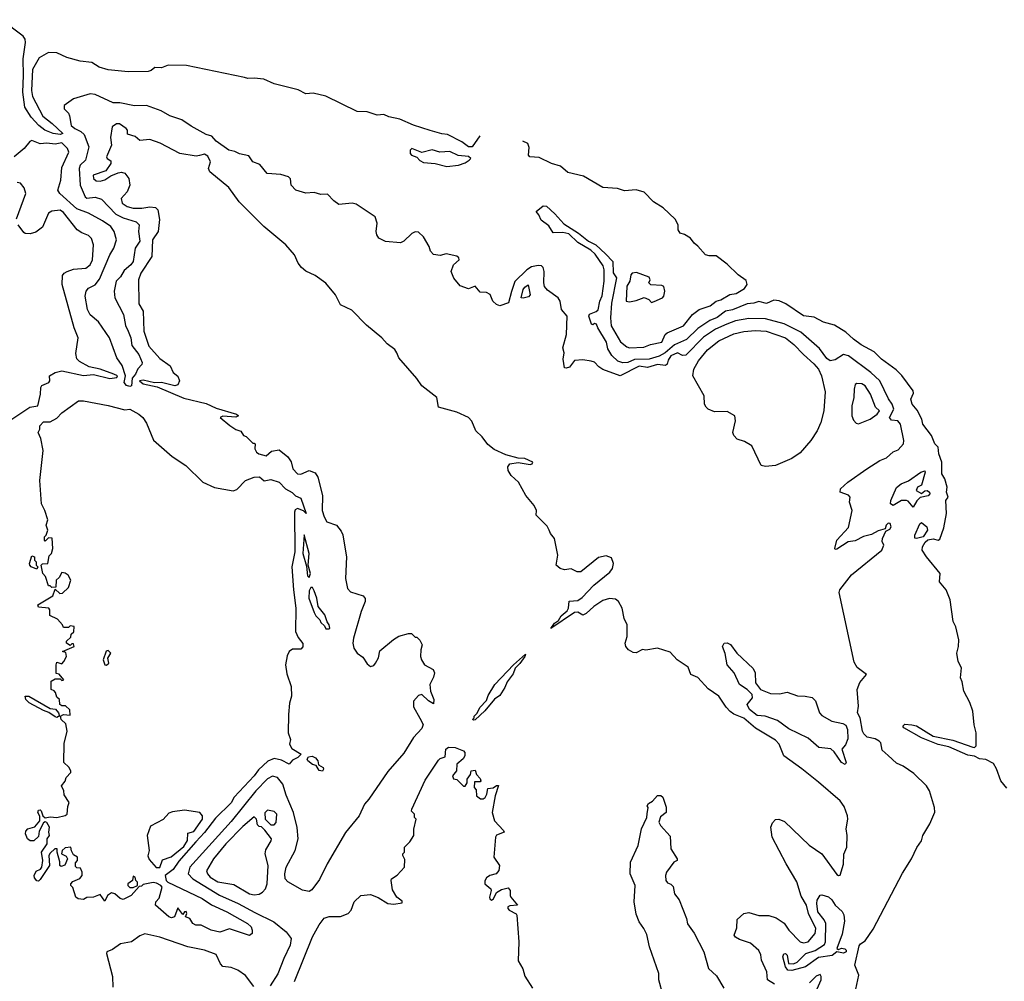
# Model space of a CAD drawing. Extents: x 2293878 to 2522763, y 823964 to 1006972.
# Tile 325 of 407: x 2409011 to 2414944, y 975047 to 980842. Entities that reach past the tile are written whole.
import ezdxf

# ---------------------------------------------------------------- set-up
doc = ezdxf.new("R2010")
doc.units = 0

msp = doc.modelspace()

# ---------------------------------------------------------------- linework, layer by layer
at = {"layer": '0CON20XD'}
for points in [[(2411783.6, 980142.2), (2411738.1, 980075), (2411716.2, 980075), (2411676.3, 980106.3), (2411589.9, 980149.9), (2411555, 980152.8), (2411485, 980173.6), (2411385, 980205.5), (2411301.5, 980241.5), (2411235, 980255.4), (2411205, 980269.4), (2411165, 980266.9), (2411105, 980286.2), (2411045, 980289.1), (2410855, 980380.4), (2410779.8, 980399.8), (2410735, 980395.8), (2410688.2, 980418.2), (2410545, 980455.6), (2410482.4, 980482.4), (2410425, 980489.6), (2410385, 980487.5), (2410365, 980493.6), (2410015.4, 980565.4), (2409905, 980567.1), (2409865, 980552.5), (2409825.9, 980554.1), (2409804.1, 980535.9), (2409785, 980529.2), (2409665, 980528), (2409545, 980540), (2409490, 980555), (2409445, 980582.7), (2409375, 980591.5), (2409295, 980614.7), (2409235, 980641.3), (2409185, 980644.8), (2409128.3, 980611.8), (2409087.6, 980542.4), (2409081.5, 980415), (2409088.8, 980378.8), (2409149.6, 980259.6), (2409206.8, 980216.8), (2409271.2, 980155), (2409255, 980150), (2409212.5, 980155), (2409163.3, 980175), (2409125.7, 980205), (2409080.4, 980255), (2409042.8, 980315), (2409030, 980405), (2409034.8, 980505), (2409031.1, 980605), (2409046.5, 980705), (2409043.4, 980725), (2409032.5, 980742.5), (2408901.6, 980841.6)], [(2414262, 977785), (2414256.2, 977805), (2414245, 977807.1), (2414232.5, 977795), (2414227, 977773), (2414185, 977761.5), (2414145, 977739.5), (2414095, 977728), (2414045, 977700.6), (2414004.2, 977695.8), (2413935, 977651.9), (2413925, 977650), (2413922.9, 977655), (2413935.3, 977705), (2414005, 977780.8), (2414028.2, 977885), (2414010.8, 977935), (2414016.2, 977965), (2414005.6, 977975.6), (2413954.5, 977994.5), (2413957.5, 978015), (2414001.2, 978055), (2414115.9, 978135), (2414195, 978185.9), (2414235, 978202.3), (2414275, 978238.3), (2414305, 978248.8), (2414337, 978285), (2414338.8, 978305), (2414318.8, 978405), (2414303.1, 978425), (2414265, 978429.2), (2414252.2, 978445), (2414279.7, 978495), (2414269.5, 978525), (2414246.9, 978556.9), (2414195, 978665.9), (2414140, 978715), (2414005, 978815.6), (2413975, 978824.1), (2413925, 978792.4), (2413895, 978785.2), (2413875, 978800.2), (2413830.6, 978860.6), (2413718.8, 978958.8), (2413618, 979008), (2413505, 979038.4), (2413405, 979040.4), (2413325, 979026.1), (2413272.3, 979007.7), (2413205, 978977.1), (2413131.7, 978928.3), (2413025, 978819.4), (2413005, 978818.2), (2412975, 978833.4), (2412935, 978816.5), (2412919.5, 978790.5), (2412913.6, 978766.4), (2412902.4, 978757.6), (2412855, 978763.3), (2412794.9, 978744.9), (2412745, 978754.5), (2412630, 978695), (2412524.5, 978734.5), (2412500.2, 978750.2), (2412475, 978777.8), (2412455, 978784.4), (2412405, 978791.5), (2412355, 978788.8), (2412325, 978748), (2412305, 978740.8), (2412295, 978744), (2412286.5, 978795), (2412291.6, 978835), (2412284, 978865), (2412305.3, 978945), (2412309.2, 979055), (2412276.9, 979095), (2412268.2, 979145), (2412256.9, 979165), (2412192.1, 979212.1), (2412174.4, 979234.4), (2412169.4, 979255), (2412171.2, 979325), (2412165, 979347.5), (2412155, 979357.5), (2412135, 979360.7), (2412095, 979351.7), (2412066.2, 979335), (2411995.2, 979264.8), (2411974.5, 979204.5), (2411956.7, 979135), (2411905, 979117.5), (2411885, 979124.4), (2411862, 979145), (2411846.7, 979185), (2411825, 979197.5), (2411785, 979198.8), (2411755, 979236.7), (2411715, 979218.8), (2411665, 979238.8), (2411627.5, 979285), (2411611.4, 979325), (2411625.7, 979364.3), (2411660, 979395), (2411657.3, 979407.3), (2411645, 979416), (2411580.7, 979430.7), (2411545, 979420), (2411505, 979426.7), (2411485.8, 979445.8), (2411478.6, 979475), (2411445, 979533.8), (2411415, 979561.2), (2411395, 979563.3), (2411375, 979553.8), (2411325, 979506.7), (2411305, 979496.7), (2411215, 979504.5), (2411175, 979524.4), (2411162.9, 979545), (2411158.8, 979565), (2411166.2, 979615), (2411153, 979653), (2411039.3, 979729.3), (2411015, 979735.8), (2410935, 979728.8), (2410905, 979750), (2410865, 979791.2), (2410825, 979788), (2410785, 979801.2), (2410735, 979796), (2410675, 979814.2), (2410647.5, 979845), (2410642, 979882), (2410630, 979895), (2410585, 979909.2), (2410502, 979915), (2410458.8, 979968.8), (2410416, 979985), (2410391.3, 980021.3), (2410335, 980032.6), (2410307.1, 980047.1), (2410270.8, 980055), (2410195, 980109.2), (2410168.8, 980138.8), (2410135, 980150.7), (2410045, 980200.3), (2409989, 980239), (2409915, 980262.3), (2409862.9, 980292.9), (2409775, 980324.3), (2409702.2, 980322.3), (2409615, 980340.6), (2409575, 980341.4), (2409465, 980391.1), (2409435, 980395.7), (2409334.3, 980365), (2409280, 980325), (2409279.2, 980305), (2409305, 980277.5), (2409311.4, 980261.4), (2409320.4, 980205), (2409343.8, 980185), (2409378.7, 980168.6), (2409399.1, 980149.1), (2409428.4, 980075), (2409407.9, 979995), (2409375, 979964.8), (2409368.8, 979945), (2409374.7, 979845), (2409404.7, 979775), (2409415, 979766.7), (2409465, 979771.2), (2409505, 979760.9), (2409589.4, 979669.4), (2409635, 979647.2), (2409713.3, 979623.3), (2409731.5, 979605), (2409727.5, 979565), (2409735, 979506.2), (2409707.8, 979465), (2409693.9, 979385), (2409680, 979365), (2409639.7, 979330.3), (2409617.8, 979292.2), (2409592.7, 979265), (2409580.5, 979205), (2409584.4, 979165), (2409636.7, 979065), (2409649.6, 978999.6), (2409663.9, 978965), (2409680, 978925), (2409687.8, 978877.8), (2409728.3, 978825), (2409749.6, 978775), (2409746.5, 978763.5), (2409722.5, 978737.5), (2409709.3, 978705), (2409688.2, 978681.8), (2409684.1, 978635.9), (2409675, 978631.7), (2409655, 978637.2), (2409640.2, 978655), (2409649.6, 978695), (2409628.7, 978758.7), (2409595.9, 978805), (2409551.5, 978925), (2409485, 979020), (2409435, 979062.5), (2409420, 979095), (2409406.2, 979175), (2409410.8, 979205), (2409425, 979224.2), (2409466.3, 979243.7), (2409491, 979279), (2409553.7, 979425), (2409578.8, 979465), (2409594.1, 979515), (2409580.8, 979565), (2409559.3, 979595), (2409509.9, 979629.9), (2409425, 979676.7), (2409355, 979701.3), (2409252, 979795), (2409240.6, 979815), (2409258.2, 979875), (2409265, 979950.8), (2409306.9, 980043.1), (2409299, 980065), (2409265, 980100.3), (2409225, 980092.3), (2409175, 980098.2), (2409135, 980093.9), (2409085, 980112.9), (2409072.5, 980107.5), (2409038.8, 980065), (2408977.8, 980015)], [(2413558.8, 975028.8), (2413517.1, 975055), (2413512.5, 975105), (2413481.1, 975175), (2413476.7, 975206.7), (2413465, 975233.3), (2413415, 975276.7), (2413348.3, 975298.3), (2413325, 975312.5), (2413317.5, 975325), (2413331.7, 975368.3), (2413335, 975420), (2413373.9, 975456.1), (2413405, 975462), (2413465, 975444.2), (2413525, 975443.1), (2413570.3, 975430.3), (2413617.9, 975397.9), (2413646.2, 975355), (2413715, 975285.6), (2413735, 975279.5), (2413762.5, 975285), (2413803.8, 975335), (2413809.1, 975365), (2413764.8, 975455), (2413751.7, 975505), (2413720.4, 975560.4), (2413695, 975645.5), (2413629.4, 975755), (2413546.2, 975915), (2413537.7, 975975), (2413547.4, 976002.6), (2413565, 976021.9), (2413585, 976024.4), (2413619.8, 976009.8), (2413767.8, 975867.8), (2413845.2, 975815.2), (2413935, 975691.4), (2413945, 975684), (2413955, 975687.5), (2413975, 975753.8), (2413977.5, 975812.5), (2413995.9, 975855), (2413997.8, 975925), (2413992.3, 975965), (2414002.1, 976025), (2413999.9, 976045), (2413979.9, 976099.9), (2413955, 976134), (2413825, 976247.5), (2413725, 976328.2), (2413615.8, 976405), (2413588.4, 976475), (2413565, 976500), (2413445, 976572.5), (2413375, 976633.1), (2413315, 976657.5), (2413293, 976673), (2413268, 976698), (2413224.7, 976764.7), (2413159.6, 976809.6), (2413097.2, 976877.2), (2413055, 976896), (2413039.2, 976939.2), (2412973.3, 976985), (2412930.7, 977030.7), (2412855, 977053.8), (2412785, 977043.3), (2412763.9, 977046.1), (2412725, 977026.7), (2412708.3, 977028.3), (2412680, 977045), (2412664.1, 977064.1), (2412660, 977085), (2412672.5, 977125), (2412672.5, 977195), (2412653.9, 977233.9), (2412641.1, 977295), (2412620, 977335), (2412601.1, 977348.9), (2412565, 977353.6), (2412525, 977341.3), (2412471.4, 977305), (2412425, 977263.3), (2412405, 977253.8), (2412375, 977270.6), (2412355, 977268.5), (2412212.3, 977172.3), (2412234.7, 977205), (2412258.3, 977221.7), (2412275, 977248.4), (2412310.2, 977279.8), (2412317.3, 977295), (2412321.5, 977338.5), (2412375, 977341.5), (2412400.3, 977359.7), (2412471.7, 977435), (2412567.9, 977512.1), (2412582.7, 977535), (2412590.1, 977565), (2412578.2, 977598.2), (2412545, 977611.5), (2412499.3, 977600.7), (2412392, 977515), (2412370.8, 977515), (2412335, 977532.5), (2412295, 977526), (2412267.5, 977535), (2412243.6, 977555), (2412253.3, 977615), (2412234.6, 977714.6), (2412208.9, 977745), (2412201.5, 977765), (2412189, 977789), (2412124, 977855), (2412126, 977885), (2412111.4, 977915), (2412060.5, 977975), (2412016.9, 978055), (2411973.3, 978095), (2411954.5, 978125), (2411952.2, 978147.8), (2411965, 978166.2), (2412015, 978174), (2412088, 978162), (2412100, 978165), (2412102.5, 978175), (2412055, 978196.7), (2412015, 978200), (2411939.6, 978219.6), (2411871.2, 978251.2), (2411832.2, 978282.2), (2411798.9, 978328.9), (2411760, 978365), (2411735, 978422.5), (2411715, 978443.8), (2411645, 978477.5), (2411535, 978506.7), (2411524, 978565), (2411433.8, 978635), (2411405, 978680), (2411295.7, 978805), (2411284.3, 978834.3), (2411271.2, 978855), (2411225, 978889.2), (2411192.5, 978925), (2411100.6, 979000.6), (2411012.2, 979092.2), (2410945, 979123.1), (2410913.4, 979183.4), (2410855, 979254.4), (2410790.9, 979300.9), (2410736.1, 979326.1), (2410708.9, 979348.9), (2410688.5, 979375), (2410666.5, 979425), (2410614.4, 979484.4), (2410481.8, 979595), (2410333.8, 979745), (2410271.3, 979831.3), (2410156.7, 979925), (2410148.5, 979945), (2410160.6, 979985), (2410145, 980018.9), (2410125, 980030.5), (2410095, 980023.3), (2410075, 980019.4), (2409975.4, 980035.4), (2409857.4, 980097.4), (2409795, 980119.2), (2409735, 980113.8), (2409707.7, 980137.7), (2409661.7, 980151.7), (2409660, 980175), (2409652.5, 980185), (2409612.5, 980215), (2409593.8, 980215), (2409569.2, 980195), (2409557.9, 980132.1), (2409563.6, 980085), (2409534.5, 980015), (2409538.6, 980005), (2409560.9, 979990.9), (2409559.7, 979975), (2409529.7, 979930.3), (2409454.8, 979905.2), (2409455.3, 979885), (2409471, 979871), (2409495, 979868.4), (2409525, 979876.4), (2409559.9, 979900.1), (2409605, 979919.2), (2409625, 979923.5), (2409645, 979916.9), (2409668.9, 979885), (2409674.5, 979845), (2409658.2, 979805), (2409621.9, 979765), (2409628.1, 979735), (2409658.2, 979715), (2409694.8, 979705.2), (2409747.5, 979705), (2409795, 979714.3), (2409830.4, 979710.4), (2409843.1, 979695), (2409853, 979637), (2409845.2, 979564.8), (2409812.2, 979515), (2409808, 979415), (2409740.7, 979315), (2409726.2, 979275), (2409729.3, 979129.3), (2409755.4, 979085), (2409758.2, 978965), (2409790, 978875), (2409855, 978800), (2409918.1, 978755), (2409936.2, 978716.2), (2409965, 978693.1), (2409973.1, 978665), (2409965, 978641.8), (2409945, 978635.7), (2409865.4, 978654.6), (2409823.4, 978653.4), (2409755, 978668.5), (2409732.7, 978665), (2409755, 978647.3), (2409839.8, 978629.8), (2410000.5, 978560.5), (2410135, 978527.9), (2410195, 978501.1), (2410317.5, 978465), (2410330, 978455), (2410313, 978447), (2410235, 978452.5), (2410220, 978445), (2410276.4, 978396.4), (2410313, 978373), (2410343, 978363), (2410360, 978335), (2410375, 978330), (2410415, 978290), (2410425, 978290), (2410430, 978285), (2410427.5, 978255), (2410437.5, 978235), (2410452.5, 978225), (2410495.7, 978214.3), (2410528.3, 978241.7), (2410575, 978248.8), (2410627.7, 978207.7), (2410646.6, 978176.6), (2410656.4, 978135), (2410685.8, 978105), (2410705, 978102.2), (2410755, 978124.7), (2410791.3, 978111.3), (2410807.5, 978085), (2410836.8, 977975), (2410833.9, 977885), (2410845.5, 977845), (2410862.9, 977815), (2410920, 977795), (2410948.9, 977758.9), (2410957.6, 977737.6), (2410971.9, 977651.9), (2410980.4, 977605), (2410974.6, 977474.6), (2410986, 977415), (2411004.4, 977394.4), (2411080.7, 977370.7), (2411093, 977353), (2411093.3, 977335), (2411068, 977275), (2411022.5, 977115), (2411018.6, 977085), (2411025.6, 977055), (2411045, 977024), (2411079.7, 976999.7), (2411105, 976960), (2411125, 976943.8), (2411145, 976950), (2411156.1, 976963.9), (2411173.9, 976996.1), (2411182.3, 977037.7), (2411262.7, 977107.3), (2411295, 977126.2), (2411355, 977143.8), (2411373, 977143), (2411395, 977120), (2411405, 977120), (2411423, 977103), (2411436.7, 977075), (2411427.5, 977045), (2411426.7, 977005), (2411432.5, 976985), (2411450, 976955), (2411502.5, 976925), (2411510, 976905), (2411505, 976880), (2411482.5, 976835), (2411486.2, 976795), (2411506.2, 976745), (2411505, 976720), (2411475, 976736.7), (2411433.8, 976776.2), (2411415, 976770), (2411383.3, 976735), (2411385, 976700), (2411423.3, 976633.3), (2411442.5, 976595), (2411435, 976570), (2411383.9, 976516.1), (2411325, 976422.5), (2411228.8, 976311.2), (2411115, 976143.8), (2411088.8, 976115), (2411056.4, 976045), (2410975, 975944.4), (2410864.9, 975755.1), (2410818.6, 975661.4), (2410772.2, 975597.8), (2410755, 975588.9), (2410715, 975597), (2410626.4, 975646.4), (2410611.8, 975665), (2410608.4, 975695), (2410616.8, 975735), (2410671.2, 975835), (2410688.9, 975905), (2410683.4, 975973.4), (2410660.6, 976065), (2410617.8, 976167.8), (2410597.2, 976235), (2410565.4, 976275), (2410535, 976283.2), (2410503.5, 976266.5), (2410433.1, 976195), (2410285, 976009.8), (2410036.7, 975735), (2410026.2, 975695), (2410053.5, 975663.5), (2410215, 975565.6), (2410327.9, 975515), (2410428.7, 975461.3), (2410541.6, 975405), (2410616.1, 975346.1), (2410646.5, 975305), (2410641.3, 975265), (2410602, 975185), (2410567.1, 975093), (2410520.5, 975019.5)], [(2414960.1, 976210.1), (2414924.1, 976255), (2414897.8, 976327.8), (2414878.8, 976358.8), (2414832.8, 976382.8), (2414795, 976388.3), (2414765, 976404.6), (2414725, 976410.5), (2414610.7, 976460.7), (2414545, 976473), (2414445, 976514.9), (2414338.5, 976575), (2414333.8, 976585), (2414345, 976595.8), (2414386.6, 976593.4), (2414415, 976586.8), (2414515, 976523.6), (2414635, 976499.7), (2414755, 976457.7), (2414765, 976455.6), (2414775.5, 976465), (2414774.1, 976545), (2414761.9, 976591.9), (2414754.3, 976675), (2414737.5, 976727.5), (2414701.1, 976795), (2414691, 976851), (2414679.7, 976875), (2414686.4, 976935), (2414666.8, 976975), (2414658.6, 977025), (2414669.2, 977065), (2414670, 977105), (2414652.9, 977182.9), (2414637.2, 977215), (2414617.6, 977345), (2414594.7, 977405), (2414554.4, 977455), (2414557.5, 977505), (2414475.8, 977605.8), (2414449.5, 977645), (2414450.9, 977665), (2414467.1, 977692.9), (2414483.2, 977706.8), (2414515, 977712.5), (2414545, 977705.4), (2414555, 977712.2), (2414580.5, 977779.5), (2414596.8, 977866.8), (2414592.2, 977945), (2414605.6, 977965), (2414595.5, 977995), (2414599.4, 978025), (2414585.5, 978075), (2414567.5, 978105), (2414568.5, 978175), (2414550.9, 978225), (2414546.5, 978265), (2414526.7, 978285), (2414506.2, 978335), (2414454.1, 978405), (2414447.8, 978435), (2414419.2, 978489.2), (2414388.6, 978525), (2414381.9, 978555), (2414398.2, 978591.8), (2414395.5, 978605), (2414326.9, 978696.9), (2414291.9, 978731.9), (2414205, 978795.4), (2414160.6, 978840.6), (2414082.1, 978882.1), (2414035, 978917.3), (2413989.3, 978959.3), (2413920.3, 979000.2), (2413855, 979018.1), (2413799.4, 979049.4), (2413735, 979057.8), (2413628.5, 979128.5), (2413586.9, 979146.9), (2413555, 979150.5), (2413512.1, 979132.1), (2413465, 979144.3), (2413435, 979133.3), (2413395, 979129.2), (2413306.4, 979093.6), (2413264.3, 979085.7), (2413215, 979046.8), (2413170.4, 979029.6), (2413098.6, 978981.4), (2413029.5, 978915), (2412957.8, 978882.2), (2412900, 978835), (2412865.5, 978815), (2412803.8, 978795), (2412716.4, 978793.6), (2412675.8, 978775), (2412645, 978773.5), (2412615, 978784.3), (2412578.6, 978818.6), (2412555, 978857.5), (2412547.6, 978897.6), (2412494, 978985), (2412487.5, 979007.5), (2412475, 979010), (2412465, 979002.5), (2412456.7, 979006.7), (2412440.9, 979055), (2412445, 979068.1), (2412485, 979082.9), (2412496.3, 979093.7), (2412507.3, 979145), (2412521.6, 979178.4), (2412533.9, 979266.1), (2412533.9, 979333.9), (2412527.6, 979357.6), (2412478.9, 979428.9), (2412452.3, 979452.3), (2412375, 979498.8), (2412320.6, 979550.6), (2412285, 979559.2), (2412225, 979557.5), (2412199.3, 979599.3), (2412153.6, 979633.6), (2412140, 979665), (2412122.5, 979685), (2412165, 979720), (2412185, 979717.5), (2412235, 979672.5), (2412290.5, 979610.5), (2412377.5, 979555), (2412437.8, 979507.8), (2412482, 979485), (2412540.7, 979430.7), (2412585, 979383.8), (2412586.9, 979316.9), (2412606.7, 979286.7), (2412577.2, 979132.8), (2412572.3, 979045), (2412576.2, 978996.2), (2412631.2, 978901.2), (2412669.8, 978869.8), (2412685, 978864.4), (2412771.6, 978868.4), (2412812.9, 978885), (2412880.9, 978899.1), (2412901.1, 978945), (2412911.9, 978955), (2413012.2, 978997.8), (2413064.7, 979065), (2413105, 979095.4), (2413172.2, 979117.8), (2413207.5, 979145), (2413236.8, 979153.2), (2413291.1, 979185), (2413328.4, 979191.6), (2413378.7, 979221.3), (2413394.8, 979245), (2413389.3, 979269.3), (2413341.2, 979305), (2413275, 979367.8), (2413207.8, 979417.8), (2413165, 979417.9), (2413144, 979424), (2413097.7, 979477.7), (2413074.8, 979494.8), (2413054.3, 979524.3), (2413017.7, 979547.7), (2412991.7, 979555), (2412978.7, 979575), (2412978.8, 979605), (2412960.4, 979640.4), (2412887.9, 979707.9), (2412829.5, 979745), (2412775, 979801.6), (2412725, 979815.5), (2412655, 979810.9), (2412613.9, 979823.9), (2412525, 979830), (2412408.1, 979898.1), (2412315, 979920.8), (2412269.9, 979959.9), (2412215, 979974.6), (2412142, 980012), (2412086.1, 980016.1), (2412077.5, 980025), (2412082.1, 980072.1), (2412073.3, 980095), (2412043.7, 980108.7)], [(2411585, 979957.1), (2411655, 979964.3), (2411695, 979978.4), (2411719.6, 979995), (2411729.5, 980005), (2411716.3, 980016.3), (2411654.1, 980024.1), (2411603.4, 980046.6), (2411543.6, 980043.6), (2411496.5, 980056.5), (2411435, 980041.1), (2411375, 980066.2), (2411364.2, 980055.8), (2411364.2, 980035), (2411371.2, 980025), (2411403.3, 980013.3), (2411422.8, 979992.8), (2411445, 979980.3), (2411515, 979974.7), (2411585, 979957.1)], [(2408992.6, 979642.6), (2409047.9, 979795), (2409038.4, 979828.4), (2409015, 979857.1), (2408995, 979860)], [(2408963.3, 978435), (2409073.1, 978506.9), (2409120, 978515), (2409136.7, 978585), (2409137.5, 978625), (2409145, 978636.7), (2409187.5, 978655), (2409192.5, 978665), (2409190, 978695), (2409224.2, 978715.8), (2409265, 978725.5), (2409395, 978696.8), (2409455, 978704), (2409555, 978679.5), (2409596.7, 978685), (2409599.5, 978695), (2409579.2, 978705), (2409495, 978735.8), (2409430.1, 978750.1), (2409371.1, 978781.1), (2409355, 978798.6), (2409350.3, 978829.7), (2409364.2, 978925), (2409339.4, 978985), (2409266.5, 979245), (2409269.7, 979300.3), (2409280, 979315), (2409297.5, 979325), (2409335, 979338.2), (2409410, 979345), (2409436.5, 979363.5), (2409448.8, 979395), (2409456.1, 979485), (2409444, 979524), (2409425, 979541.9), (2409385, 979556.9), (2409357.5, 979575), (2409275, 979680), (2409255, 979693.3), (2409205, 979688), (2409185, 979676), (2409148.6, 979591.4), (2409108.7, 979561.3), (2409075, 979550.8), (2409045, 979552.5), (2409035, 979559.2), (2409001.8, 979605)], [(2412818.3, 979138.3), (2412835, 979142.5), (2412884.2, 979165.8), (2412892, 979175), (2412897.8, 979205), (2412893, 979233), (2412880.8, 979240.8), (2412814.1, 979244.1), (2412803.3, 979255), (2412811.2, 979275), (2412805, 979290), (2412728.3, 979318.3), (2412702.5, 979315), (2412693.8, 979305), (2412687.5, 979265), (2412669.6, 979235), (2412666.1, 979146.1), (2412685, 979141.2), (2412725, 979148.8), (2412775, 979167.5), (2412802.5, 979155), (2412818.3, 979138.3)], [(2412045, 979163.8), (2412033.3, 979165), (2412045.6, 979215), (2412055, 979230), (2412075, 979243.3), (2412087, 979183), (2412077.5, 979172.5), (2412045, 979163.8)], [(2413505, 978150), (2413478.8, 978155), (2413423.1, 978273.1), (2413379.4, 978299.4), (2413335, 978314.2), (2413313.8, 978335), (2413308.8, 978355), (2413323.8, 978425), (2413320, 978455), (2413275, 978480), (2413198.3, 978478.3), (2413160, 978495), (2413147, 978507), (2413137.5, 978525), (2413136.7, 978575), (2413066.7, 978695), (2413074.3, 978735), (2413101.7, 978785), (2413155, 978851.4), (2413225, 978905.9), (2413315, 978948.6), (2413375, 978962.6), (2413445, 978968.3), (2413509.4, 978965), (2413625, 978925.5), (2413677.1, 978885), (2413733.7, 978823.7), (2413797.1, 978767.1), (2413824, 978735), (2413843.2, 978695), (2413865, 978598.8), (2413857.8, 978485), (2413839.3, 978415), (2413817.6, 978365), (2413779.4, 978305), (2413715, 978231.2), (2413665, 978197), (2413565, 978154.8), (2413505, 978150)], [(2414065, 978406.2), (2414085, 978414.3), (2414137.1, 978435), (2414178.1, 978465), (2414193.3, 978485), (2414167.7, 978507.7), (2414137.5, 978585), (2414105.6, 978635), (2414085, 978646.9), (2414055, 978650), (2414046.4, 978643.6), (2414040, 978615), (2414037.5, 978565), (2414025.8, 978515), (2414026.2, 978455), (2414035, 978427.5), (2414051.2, 978411.2), (2414065, 978406.2)], [(2410395, 975323.3), (2410275, 975362.5), (2410217, 975343), (2410165, 975354.4), (2410105, 975386.2), (2410072.5, 975385), (2410054, 975395), (2410036.2, 975426.2), (2410010, 975435), (2410017.5, 975455), (2410015, 975467.5), (2410003.6, 975466.4), (2409995, 975450), (2409965, 975490), (2409943.9, 975436.1), (2409925, 975429.2), (2409908.8, 975435), (2409828.8, 975505), (2409831.2, 975525), (2409851.7, 975548.3), (2409870, 975615), (2409862.5, 975625), (2409835, 975638.8), (2409815, 975642.5), (2409755, 975630), (2409745, 975620), (2409731.7, 975618.3), (2409682.5, 975565), (2409635, 975540), (2409616.4, 975546.4), (2409585, 975573.3), (2409565, 975580), (2409540, 975565), (2409525, 975530), (2409495, 975570), (2409456.4, 975553.6), (2409415, 975552.5), (2409395, 975540), (2409363, 975543), (2409350, 975555), (2409331.7, 975611.7), (2409320, 975625), (2409320, 975635), (2409331.7, 975648.3), (2409372.5, 975667.5), (2409387.5, 975685), (2409387.5, 975705), (2409378.3, 975728.3), (2409355, 975730), (2409348.3, 975738.3), (2409348.3, 975761.7), (2409360, 975775), (2409360, 975795), (2409335, 975810), (2409323, 975833), (2409320, 975855), (2409285, 975851.2), (2409266.7, 975835), (2409262.5, 975815), (2409290.8, 975800.8), (2409300, 975785), (2409283.9, 975746.1), (2409260.7, 975739.3), (2409252.5, 975745), (2409253.6, 975766.4), (2409236.7, 975825), (2409237.5, 975845), (2409222.5, 975845), (2409195, 975820), (2409187.1, 975805), (2409191.4, 975745), (2409135, 975660), (2409125, 975650), (2409115, 975652.5), (2409100.5, 975670.5), (2409098.8, 975685), (2409110, 975710), (2409136.5, 975723.5), (2409144.2, 975735), (2409150.8, 975775), (2409142.5, 975825), (2409177.5, 975875), (2409177.5, 975905), (2409191.2, 975925), (2409186.7, 975945), (2409191.2, 975975), (2409175, 976003.3), (2409165, 976007.5), (2409155, 976002.5), (2409128.3, 975951.7), (2409125, 975920), (2409097, 975893), (2409075, 975893.3), (2409057.5, 975905), (2409046.7, 975935), (2409048.3, 975951.7), (2409060, 975965), (2409103, 975977), (2409132.5, 976015), (2409131.7, 976041.7), (2409120, 976065), (2409125, 976077.5), (2409135, 976080), (2409140, 976075), (2409150, 976045), (2409165, 976032.5), (2409195, 976037.5), (2409235, 976033.3), (2409285, 976045.4), (2409297.7, 976055), (2409300.3, 976099.8), (2409308.6, 976125), (2409279.7, 976169.7), (2409278, 976195), (2409263.3, 976225), (2409285, 976252.5), (2409292, 976275), (2409318.8, 976305), (2409320, 976315), (2409307.8, 976337.8), (2409276.5, 976366.5), (2409279.8, 976480.2), (2409296.9, 976555), (2409288.3, 976598.2), (2409260, 976625), (2409256.1, 976643.9), (2409275, 976654.2), (2409315, 976650), (2409313.3, 976683.3), (2409287, 976707), (2409265, 976707.5), (2409252.5, 976715), (2409250, 976745), (2409235, 976760), (2409227.5, 976787.5), (2409218.3, 976798.3), (2409200, 976805), (2409200, 976855), (2409225, 976870), (2409255, 976870), (2409265, 976860), (2409277, 976863), (2409248.3, 976898.3), (2409231.7, 976901.7), (2409230, 976955), (2409235, 976970), (2409265, 976960), (2409276.7, 976973.3), (2409292.5, 977005), (2409288.3, 977028.3), (2409270, 977035), (2409340, 977065), (2409335, 977080), (2409325, 977080), (2409315, 977070), (2409292.5, 977085), (2409293, 977097), (2409318.3, 977121.7), (2409321.7, 977138.3), (2409337.5, 977152.5), (2409340, 977185), (2409315, 977190), (2409305, 977180), (2409275, 977180), (2409270, 977195), (2409239.3, 977229.3), (2409191.7, 977251.7), (2409192.5, 977285), (2409186.4, 977296.4), (2409125, 977302.5), (2409120, 977315), (2409210, 977370), (2409225, 977410), (2409253, 977383), (2409270, 977385), (2409305, 977420), (2409320, 977465), (2409302.5, 977495), (2409285, 977506.7), (2409265, 977510), (2409249.3, 977480.7), (2409230, 977465), (2409228.3, 977421.7), (2409205, 977420), (2409195, 977430), (2409185, 977430), (2409167, 977487), (2409150, 977505), (2409140, 977555), (2409148.3, 977561.7), (2409180, 977565), (2409188.3, 977611.7), (2409202.5, 977625), (2409210, 977655), (2409207.5, 977717.5), (2409185, 977720), (2409165, 977700), (2409160, 977705), (2409160, 977725), (2409170, 977735), (2409180, 977765), (2409170, 977795), (2409181.2, 977828.8), (2409163.4, 977885), (2409142.6, 977925), (2409133.2, 978065), (2409151.8, 978245), (2409137.9, 978317.9), (2409122.5, 978355), (2409132.5, 978375), (2409132.5, 978395), (2409155, 978417.5), (2409195, 978418.9), (2409235, 978441.2), (2409265, 978473.1), (2409365, 978544.1), (2409395, 978544.7), (2409545, 978516.6), (2409645, 978490.8), (2409675, 978495.1), (2409729.1, 978465), (2409752.7, 978445), (2409775, 978410), (2409817.8, 978307.8), (2409929.4, 978209.4), (2410012.3, 978155), (2410114.4, 978055), (2410185, 978023.6), (2410297.3, 978002.7), (2410319.1, 978010.9), (2410372, 978065), (2410425, 978084.2), (2410456.4, 978086.4), (2410485, 978063.3), (2410525, 978070), (2410575, 978054.2), (2410613.7, 978013.7), (2410652.6, 977992.6), (2410672.7, 977972.7), (2410705, 977958.8), (2410736.5, 977865), (2410722, 977882), (2410685, 977896.8), (2410671.9, 977888.1), (2410666.8, 977875), (2410668.3, 977635), (2410651.4, 977545), (2410660.4, 977405), (2410674.7, 977295), (2410673.8, 977155), (2410688.9, 977118.9), (2410716.6, 977083.4), (2410717, 977063), (2410705, 977048.2), (2410655, 977049.2), (2410634.7, 977035.3), (2410622.1, 977007.9), (2410613.5, 976955), (2410620.1, 976900.1), (2410646.2, 976823.8), (2410648.3, 976765), (2410636.5, 976723.5), (2410630, 976655), (2410628.5, 976545), (2410643.3, 976505), (2410637.5, 976475), (2410650.7, 976450.7), (2410707.5, 976415), (2410686.7, 976395), (2410655, 976378.8), (2410635, 976356), (2410589.1, 976379.1), (2410545, 976390), (2410506.2, 976373.8), (2410449.4, 976320.6), (2410425, 976284.5), (2410303.3, 976156.7), (2410285, 976123.3), (2410190.6, 976029.4), (2410125, 975943.1), (2410072.5, 975887.5), (2409969.6, 975770.4), (2409935, 975721.4), (2409887.5, 975685), (2409894.4, 975654.4), (2409904.4, 975644.4), (2410110, 975545), (2410167.6, 975507.6), (2410258.9, 975465), (2410384.2, 975395), (2410406.2, 975375), (2410412.5, 975355), (2410412.5, 975335), (2410395, 975323.3)], [(2414395, 977903.3), (2414365, 977940), (2414355, 977943.8), (2414325, 977944), (2414275, 977914.3), (2414258.9, 977925), (2414260, 977945), (2414295, 978022.9), (2414322, 978045), (2414367.8, 978062.2), (2414440.8, 978115), (2414465, 978123.3), (2414468.1, 978115), (2414445, 978037.5), (2414421.2, 978025), (2414413.3, 978005), (2414445, 977986.7), (2414465, 978003.3), (2414480, 978005), (2414493.3, 977995), (2414496.2, 977985), (2414485, 977972.5), (2414437.7, 977962.3), (2414417.2, 977942.8), (2414395, 977903.3)], [(2414049.4, 975000.6), (2414067.9, 975085), (2414044.3, 975145), (2414069.2, 975260.8), (2414077.3, 975272.7), (2414105, 975290.3), (2414155, 975360.4), (2414330.5, 975699.5), (2414384.7, 975785), (2414416.5, 975853.5), (2414445, 975892.7), (2414454.3, 975925.7), (2414495.7, 975995), (2414526.8, 976066.8), (2414524.1, 976094.1), (2414494.3, 976195), (2414475, 976225.8), (2414399.4, 976299.4), (2414335, 976344), (2414295, 976361.2), (2414245, 976406.7), (2414209.3, 976439.3), (2414200, 976485), (2414190, 976495), (2414167.2, 976507.2), (2414118.9, 976518.9), (2414098, 976538), (2414090, 976555), (2414075.3, 976635), (2414060, 976665), (2414065.7, 976705), (2414058, 976805), (2414073.4, 976846.6), (2414114.2, 976895), (2414058.5, 976938.5), (2414039.5, 976969.5), (2413949.4, 977390.6), (2413953.5, 977406.5), (2414023.3, 977496.7), (2414205.8, 977645), (2414218.8, 977675), (2414208, 977698), (2414210, 977715), (2414230.8, 977759.2), (2414255, 977772), (2414262, 977785)], [(2414415, 977714.4), (2414405, 977717.5), (2414404.5, 977735), (2414435, 977803.3), (2414445, 977811.2), (2414477.8, 977785), (2414480.8, 977765), (2414455, 977726.2), (2414415, 977714.4)], [(2410755, 977480), (2410762.5, 977505), (2410750, 977555), (2410755.8, 977625), (2410725, 977738), (2410717.9, 977625), (2410739.3, 977549.3), (2410745, 977490), (2410755, 977480)], [(2409115, 977530), (2409080, 977545), (2409072.5, 977555), (2409070, 977565), (2409085, 977610), (2409100, 977605), (2409100, 977585), (2409110, 977575), (2409110, 977555), (2409120, 977545), (2409115, 977530)], [(2410875, 977170), (2410880, 977175), (2410876.7, 977195), (2410863, 977213), (2410850, 977255), (2410810, 977305), (2410801.2, 977355), (2410785, 977400), (2410775, 977420), (2410765, 977420), (2410755, 977400), (2410754.3, 977355), (2410785, 977270), (2410795, 977250), (2410820, 977225), (2410825, 977210), (2410848.3, 977188.3), (2410855, 977170), (2410875, 977170)], [(2413985, 976353.8), (2413962.5, 976365), (2413918.8, 976428.8), (2413898.5, 976448.5), (2413826.8, 976456.8), (2413761.8, 976511.8), (2413645, 976569.3), (2413577.7, 976617.7), (2413504, 976644), (2413455, 976648.3), (2413409.7, 976685), (2413394.6, 976715), (2413426.7, 976755), (2413425.6, 976775), (2413395, 976805.2), (2413349.4, 976835), (2413315.8, 976905.8), (2413275, 976954.2), (2413262.2, 977022.2), (2413247.1, 977065), (2413256.7, 977085), (2413275, 977087.3), (2413295, 977076.9), (2413332.9, 977025), (2413431.7, 976931.7), (2413443.2, 976905), (2413445.9, 976845.9), (2413475.8, 976805.8), (2413535, 976782.2), (2413589.5, 976779.5), (2413635, 976788.9), (2413697.5, 976767.5), (2413745, 976766.2), (2413786.6, 976756.6), (2413807.3, 976737.3), (2413831.7, 976665), (2413845, 976649.6), (2413905, 976613.8), (2413970.6, 976600.6), (2413989.5, 976589.5), (2413999.2, 976565), (2414001.8, 976508.2), (2413987.8, 976472.2), (2413966.2, 976445), (2413991.2, 976365), (2413985, 976353.8)], [(2409535, 976952.5), (2409547.5, 976965), (2409542.5, 976995), (2409560, 977025), (2409545, 977040), (2409533, 977037), (2409513.3, 976985), (2409523.9, 976953.9), (2409535, 976952.5)], [(2411745, 976620), (2411740, 976625), (2411750, 976635), (2411750, 976645), (2411767, 976663), (2411783.9, 976696.1), (2411825, 976740), (2411835, 976770), (2411874, 976835), (2411986, 976955), (2412058.8, 977018.8), (2412055.4, 977005), (2412025, 976962.5), (2411996.8, 976933.2), (2411985, 976900), (2411948.5, 976851.5), (2411935, 976816.7), (2411905, 976770), (2411872.7, 976747.3), (2411815, 976677.5), (2411755, 976622.5), (2411745, 976620)], [(2409235, 976637.5), (2409225, 976641.1), (2409187.6, 976667.6), (2409155, 976678.5), (2409068.1, 976725), (2409047.5, 976745), (2409043.3, 976765), (2409065.6, 976765.6), (2409195, 976690.6), (2409226.9, 976686.9), (2409244.3, 976665), (2409250, 976645), (2409245, 976643.3), (2409235, 976637.5)], [(2410666.9, 975045), (2410775.5, 975315), (2410815, 975387.3), (2410845, 975427.5), (2410875, 975437.1), (2410945, 975436.9), (2410991.2, 975455), (2411009.2, 975475), (2411026.2, 975525), (2411066.1, 975563.9), (2411125, 975570), (2411172, 975552), (2411230, 975515), (2411265, 975512), (2411315, 975520), (2411315, 975530), (2411283.6, 975553.6), (2411258.3, 975598.3), (2411250, 975655), (2411252.5, 975665), (2411285, 975687.5), (2411330, 975735), (2411331.7, 975781.7), (2411320, 975805), (2411320, 975815), (2411330, 975825), (2411330, 975855), (2411363, 975887), (2411386.7, 975925), (2411387, 975963), (2411400, 976025), (2411390, 976035), (2411390, 976055), (2411373, 976073), (2411373.3, 976085), (2411455, 976260), (2411535, 976380), (2411545, 976390), (2411575, 976400), (2411580, 976445), (2411595, 976457.5), (2411635, 976456.7), (2411685.9, 976435.9), (2411693.3, 976425), (2411693.8, 976405), (2411682.7, 976387.3), (2411646.2, 976355), (2411643.3, 976315), (2411620, 976285), (2411625, 976267.5), (2411645, 976262.5), (2411685, 976222.5), (2411695, 976223.3), (2411707, 976243), (2411707.5, 976265), (2411727, 976293), (2411732.5, 976315), (2411755, 976320), (2411763, 976293), (2411785, 976270), (2411790, 976255), (2411785, 976250), (2411751.7, 976248.3), (2411750, 976215), (2411761.7, 976201.7), (2411763.9, 976163.9), (2411787, 976147), (2411805, 976147.5), (2411816.7, 976155), (2411826.7, 976175), (2411831.7, 976208.3), (2411865, 976212.5), (2411885, 976227.5), (2411897, 976227), (2411876.7, 976165), (2411857.5, 976065), (2411872.5, 976015), (2411927.5, 975955), (2411930, 975945), (2411885, 975927.5), (2411877.5, 975915), (2411868.8, 975795), (2411902.5, 975745), (2411897.5, 975715), (2411882.5, 975695), (2411845, 975684), (2411825, 975670), (2411815, 975652.5), (2411814, 975635), (2411850, 975605), (2411852.5, 975595), (2411842, 975555), (2411845, 975543.3), (2411855, 975536.7), (2411865.8, 975544.2), (2411885, 975582.5), (2411915, 975600), (2411955, 975610), (2411967.5, 975595), (2411966.2, 975565), (2411971.2, 975555), (2412010, 975505), (2411965, 975502.5), (2411953.3, 975495), (2411952.5, 975485), (2411960, 975475), (2412003.3, 975453.3), (2412006.7, 975445), (2412018, 975285), (2412015, 975170), (2412042.5, 975122.5), (2412055, 975078.8), (2412100.8, 975005)], [(2410835, 976312.5), (2410815, 976317.5), (2410797.5, 976347.5), (2410775, 976354), (2410746.7, 976375), (2410743.9, 976386.1), (2410750.7, 976399.3), (2410773, 976403), (2410793, 976393), (2410807.5, 976375), (2410811.7, 976351.7), (2410840, 976335), (2410842.5, 976325), (2410835, 976312.5)], [(2412889.1, 974959.1), (2412863.5, 975055), (2412863.1, 975095), (2412805.5, 975255), (2412789.3, 975329.3), (2412772.9, 975365), (2412744.3, 975405), (2412725, 975452.5), (2412714.1, 975525.9), (2412720, 975625), (2412690, 975695), (2412692.5, 975765), (2412738.8, 975865), (2412757.5, 975965), (2412790, 976035), (2412793, 976057), (2412797.5, 976095), (2412792.5, 976105), (2412800.7, 976119.3), (2412825, 976132.5), (2412855, 976167.5), (2412875, 976167.5), (2412887, 976157), (2412906.4, 976096.4), (2412907.5, 976065), (2412871.7, 976038.3), (2412863.3, 976005), (2412872.5, 975985), (2412931.7, 975921.7), (2412935.8, 975845), (2412973.3, 975785), (2412972.5, 975775), (2412952.5, 975765), (2412908, 975705), (2412902, 975685), (2412903.8, 975655), (2412915, 975640), (2412935, 975632.5), (2412948.8, 975618.8), (2412956.7, 975575), (2412985, 975537.5), (2413029.2, 975425), (2413035, 975392.5), (2413075, 975337.5), (2413133.8, 975225), (2413161.2, 975125), (2413210.3, 975080.3), (2413254.4, 975005)], [(2409855, 975732.5), (2409871.2, 975778.8), (2409923.1, 975796.9), (2410000.4, 975859.6), (2410022.5, 975895), (2410025, 975938.8), (2410059.7, 975950.3), (2410113.6, 976025), (2410113.6, 976045), (2410097.1, 976065), (2410005, 976078.8), (2409932.5, 976067.5), (2409910.7, 976059.3), (2409875, 976022.9), (2409798.3, 975981.7), (2409778.8, 975925), (2409791.2, 975835), (2409783.9, 975803.9), (2409791.7, 975781.7), (2409833.6, 975733.6), (2409855, 975732.5)], [(2410545, 975990), (2410556.4, 976003.6), (2410560, 976055), (2410545, 976070), (2410505, 976077.5), (2410488.3, 976061.7), (2410490, 976025), (2410525, 975990), (2410545, 975990)], [(2410425, 975567.5), (2410455, 975572), (2410475, 975583.8), (2410492, 975605), (2410502.5, 975635), (2410508.8, 975745), (2410490, 975815), (2410495, 975840), (2410526.7, 975893.3), (2410527.5, 975905), (2410488.3, 975958.3), (2410468.3, 975978.3), (2410455, 975980), (2410445, 975990), (2410437.5, 976025), (2410425, 976037.5), (2410355, 975980), (2410253.8, 975875), (2410179.5, 975785), (2410136.8, 975713.2), (2410141.8, 975695), (2410158.8, 975675), (2410205, 975646.9), (2410300.9, 975630.9), (2410395, 975574.5), (2410425, 975567.5)], [(2409695, 975612.5), (2409720, 975625), (2409720, 975645), (2409710, 975655), (2409707.5, 975675), (2409695, 975680), (2409690, 975655), (2409662.5, 975635), (2409662.5, 975625), (2409675, 975612.5), (2409695, 975612.5)], [(2413665, 975112), (2413640, 975115), (2413625, 975134.4), (2413609.2, 975195), (2413615, 975213.3), (2413625, 975213.8), (2413636.5, 975205), (2413643.3, 975155), (2413675, 975152.3), (2413697.2, 975162.8), (2413749.2, 975215), (2413805, 975232), (2413861.4, 975268.6), (2413866.9, 975285), (2413869, 975395), (2413858.1, 975418.1), (2413821, 975465), (2413813.8, 975516.2), (2413817.5, 975535), (2413835, 975565.8), (2413845, 975568.1), (2413885, 975555.4), (2413905, 975537.3), (2413924.7, 975505), (2413967.4, 975467.4), (2413978.2, 975448.2), (2413980.9, 975409.1), (2413968.1, 975331.9), (2413934.7, 975245), (2413945, 975238.1), (2413964.3, 975245.7), (2413983.4, 975243.4), (2413991.9, 975235), (2413990.5, 975225), (2413975, 975216.7), (2413935, 975224.5), (2413908.1, 975201.9), (2413825, 975189.9), (2413747.2, 975135), (2413665, 975112)], [(2410421.8, 975015), (2410371.7, 975081.8), (2410325, 975114), (2410285, 975131.2), (2410235, 975137.2), (2410221.8, 975151.8), (2410195, 975208.2), (2410124.4, 975234.4), (2410025, 975254.2), (2409855, 975313.5), (2409765, 975332.7), (2409735, 975320.6), (2409684.2, 975285.8), (2409617.9, 975272.1), (2409570.9, 975239.1), (2409536.7, 975225), (2409533.3, 975215), (2409569.6, 975075), (2409571.9, 975011.9)], [(2413817.5, 975002.5), (2413840, 975055), (2413841.2, 975075), (2413835, 975087.5), (2413811.7, 975078.3), (2413771.2, 975038.8)]]:
    msp.add_lwpolyline(points, dxfattribs=at)

doc.saveas('drawing.dxf')
